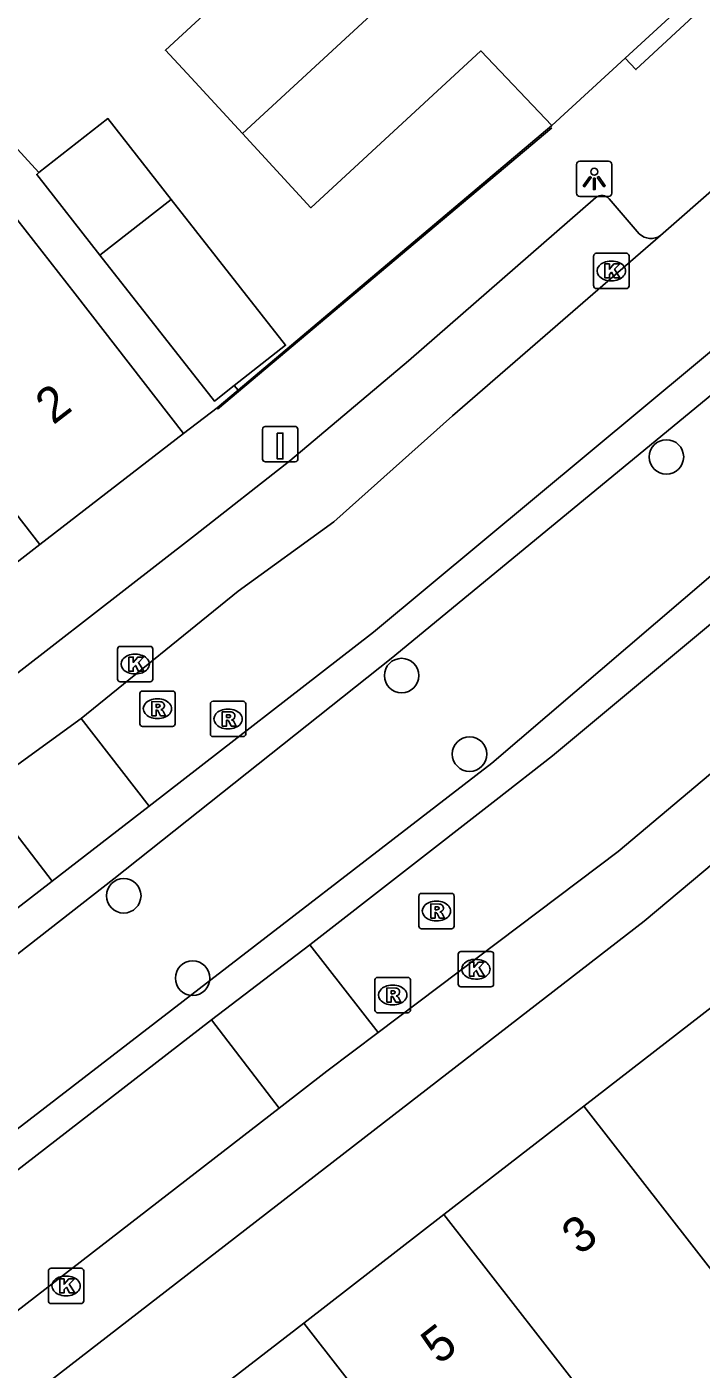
# Model space of a CAD drawing. Extents: x 159718 to 160783, y 383290 to 384030.
# Drawn here: x 160435.87 to 160454.96, y 383558.24 to 383596.25 of the extents above; entities that cross this region are included whole.
import ezdxf

# ---------------------------------------------------------------- set-up
doc = ezdxf.new("R2010")
doc.units = 0
for name, color, linetype in [('IMGEO_Boom', 7, 'Continuous'), ('IMGEO_Groenvoorziening', 7, 'Continuous'), ('IMGEO_Kolk', 7, 'Continuous'), ('IMGEO_Laadpaal', 7, 'Continuous'), ('IMGEO_Lichtpunt', 7, 'Continuous'), ('IMGEO_Muur', 7, 'Continuous'), ('IMGEO_Pand', 7, 'Continuous'), ('IMGEO_Pand_nummerreeks', 7, 'Continuous'), ('IMGEO_Rijbaan_lokaal_open', 7, 'Continuous'), ('IMGEO_Rioolput', 7, 'Continuous'), ('IMGEO_Voetpad_open', 7, 'Continuous')]:
    doc.layers.add(name, color=color, linetype=linetype)

msp = doc.modelspace()

# ---------------------------------------------------------------- linework, layer by layer
at = {"layer": 'IMGEO_Boom'}
for centre in [(160453.973, 383584.072), (160446.48, 383577.881), (160448.402, 383575.658), (160438.614, 383571.647), (160440.564, 383569.314)]:
    msp.add_circle(centre, 0.489, dxfattribs=at)
at = {"layer": 'IMGEO_Groenvoorziening'}
msp.add_lwpolyline([(160419.524, 383558.843), (160420.216, 383557.971), (160438.33, 383572.13), (160446.182, 383578.368), (160461.987, 383591.376), (160464.497, 383588.63), (160449.031, 383575.404), (160429.985, 383560.714), (160408.787, 383544.408), (160399.76, 383538.598)], dxfattribs=at)
at = {"layer": 'IMGEO_Kolk'}
for p, q in [((160451.914, 383588.913), (160451.914, 383589.765)), ((160451.989, 383589.839), (160452.841, 383589.839)), ((160452.915, 383589.765), (160452.915, 383588.913)), ((160452.402, 383589.619), (160452.427, 383589.619)), ((160452.425, 383589.059), (160452.4, 383589.059)), ((160452.841, 383588.839), (160451.989, 383588.839)), ((160438.513, 383578.706), (160439.365, 383578.706)), ((160438.438, 383577.78), (160438.438, 383578.632)), ((160438.926, 383578.486), (160438.951, 383578.486)), ((160439.439, 383578.632), (160439.439, 383577.78)), ((160438.949, 383577.926), (160438.924, 383577.926)), ((160439.365, 383577.706), (160438.513, 383577.706)), ((160448.081, 383569.141), (160448.081, 383569.993)), ((160448.156, 383570.067), (160449.008, 383570.067)), ((160449.082, 383569.993), (160449.082, 383569.141)), ((160448.569, 383569.847), (160448.594, 383569.847)), ((160448.592, 383569.287), (160448.567, 383569.287)), ((160449.008, 383569.067), (160448.156, 383569.067)), ((160436.482, 383560.174), (160436.482, 383561.026)), ((160436.557, 383561.1), (160437.409, 383561.1)), ((160436.97, 383560.88), (160436.995, 383560.88)), ((160437.483, 383561.026), (160437.483, 383560.174)), ((160437.409, 383560.1), (160436.557, 383560.1)), ((160436.993, 383560.32), (160436.968, 383560.32))]:
    msp.add_line(p, q, dxfattribs=at)
for points in [[(160451.914, 383588.913), (160451.914, 383589.765)], [(160451.989, 383589.839), (160452.841, 383589.839)], [(160452.915, 383589.765), (160452.915, 383588.913)], [(160452.235, 383589.539), (160452.358, 383589.539), (160452.358, 383589.388), (160452.488, 383589.539), (160452.652, 383589.539), (160452.506, 383589.388), (160452.659, 383589.139), (160452.507, 383589.139), (160452.422, 383589.303), (160452.358, 383589.236), (160452.358, 383589.139), (160452.235, 383589.139), (160452.235, 383589.539)], [(160452.841, 383588.839), (160451.989, 383588.839)], [(160438.513, 383578.706), (160439.365, 383578.706)], [(160438.438, 383577.78), (160438.438, 383578.632)], [(160438.759, 383578.406), (160438.882, 383578.406), (160438.882, 383578.255), (160439.012, 383578.406), (160439.176, 383578.406), (160439.03, 383578.255), (160439.183, 383578.006), (160439.031, 383578.006), (160438.946, 383578.17), (160438.882, 383578.103), (160438.882, 383578.006), (160438.759, 383578.006), (160438.759, 383578.406)], [(160439.439, 383578.632), (160439.439, 383577.78)], [(160439.365, 383577.706), (160438.513, 383577.706)], [(160448.081, 383569.141), (160448.081, 383569.993)], [(160448.156, 383570.067), (160449.008, 383570.067)], [(160449.082, 383569.993), (160449.082, 383569.141)], [(160448.402, 383569.767), (160448.525, 383569.767), (160448.525, 383569.616), (160448.655, 383569.767), (160448.819, 383569.767), (160448.673, 383569.616), (160448.826, 383569.367), (160448.674, 383569.367), (160448.589, 383569.531), (160448.525, 383569.464), (160448.525, 383569.367), (160448.402, 383569.367), (160448.402, 383569.767)], [(160449.008, 383569.067), (160448.156, 383569.067)], [(160436.482, 383560.174), (160436.482, 383561.026)], [(160436.557, 383561.1), (160437.409, 383561.1)], [(160437.483, 383561.026), (160437.483, 383560.174)], [(160436.803, 383560.8), (160436.926, 383560.8), (160436.926, 383560.649), (160437.056, 383560.8), (160437.22, 383560.8), (160437.074, 383560.649), (160437.227, 383560.4), (160437.075, 383560.4), (160436.99, 383560.564), (160436.926, 383560.497), (160436.926, 383560.4), (160436.803, 383560.4), (160436.803, 383560.8)], [(160437.409, 383560.1), (160436.557, 383560.1)]]:
    msp.add_lwpolyline(points, dxfattribs=at)
for centre, start, end in [((160451.991, 383589.763), 91.552, 178.448), ((160451.991, 383589.763), 91.552, 178.448), ((160452.839, 383589.763), 1.552, 88.448), ((160452.839, 383589.763), 1.552, 88.448), ((160451.991, 383588.915), 181.552, 268.448), ((160451.991, 383588.915), 181.552, 268.448), ((160452.839, 383588.915), 271.552, 358.448), ((160452.839, 383588.915), 271.552, 358.448), ((160438.515, 383578.63), 91.552, 178.448), ((160438.515, 383578.63), 91.552, 178.448), ((160439.363, 383578.63), 1.552, 88.448), ((160439.363, 383578.63), 1.552, 88.448), ((160438.515, 383577.782), 181.552, 268.448), ((160438.515, 383577.782), 181.552, 268.448), ((160439.363, 383577.782), 271.552, 358.448), ((160439.363, 383577.782), 271.552, 358.448), ((160448.158, 383569.991), 91.552, 178.448), ((160448.158, 383569.991), 91.552, 178.448), ((160449.006, 383569.991), 1.552, 88.448), ((160449.006, 383569.991), 1.552, 88.448), ((160448.158, 383569.143), 181.552, 268.448), ((160448.158, 383569.143), 181.552, 268.448), ((160449.006, 383569.143), 271.552, 358.448), ((160449.006, 383569.143), 271.552, 358.448), ((160436.559, 383561.024), 91.552, 178.448), ((160436.559, 383561.024), 91.552, 178.448), ((160437.407, 383561.024), 1.552, 88.448), ((160437.407, 383561.024), 1.552, 88.448), ((160436.559, 383560.176), 181.552, 268.448), ((160436.559, 383560.176), 181.552, 268.448), ((160437.407, 383560.176), 271.552, 358.448), ((160437.407, 383560.176), 271.552, 358.448)]:
    msp.add_arc(centre, 0.0765, start, end, dxfattribs=at)
for centre, major_axis, ratio, start_param, end_param in [((160452.401, 383589.339), (-0.387, 0.002), 0.722429, 4.712389, 7.853982), ((160452.426, 383589.339), (-0.39, 0.002), 0.717154, 1.570796, 4.712389), ((160438.925, 383578.206), (-0.387, 0.002), 0.722429, 4.712389, 7.853982), ((160438.95, 383578.206), (-0.39, 0.002), 0.717154, 1.570796, 4.712389), ((160448.568, 383569.567), (-0.387, 0.002), 0.722429, 4.712389, 7.853982), ((160448.593, 383569.567), (-0.39, 0.002), 0.717154, 1.570796, 4.712389), ((160436.969, 383560.6), (-0.387, 0.002), 0.722429, 4.712389, 7.853982), ((160436.994, 383560.6), (-0.39, 0.002), 0.717154, 1.570796, 4.712389)]:
    msp.add_ellipse(centre, major_axis=major_axis, ratio=ratio, start_param=start_param, end_param=end_param, dxfattribs=at)
at = {"layer": 'IMGEO_Laadpaal'}
for p, q in [((160442.544, 383584.851), (160442.544, 383584.01)), ((160442.544, 383584.851), (160442.544, 383584.01)), ((160443.46, 383584.935), (160442.619, 383584.935)), ((160443.46, 383584.935), (160442.619, 383584.935)), ((160443.544, 383584.019), (160443.544, 383584.86)), ((160443.544, 383584.019), (160443.544, 383584.86)), ((160442.628, 383583.935), (160443.469, 383583.935)), ((160442.628, 383583.935), (160443.469, 383583.935))]:
    msp.add_line(p, q, dxfattribs=at)
msp.add_lwpolyline([(160442.959, 383584.748), (160443.119, 383584.748), (160443.119, 383584.015), (160442.959, 383584.015), (160442.959, 383584.748)], dxfattribs=at)
for centre, start, end in [((160442.622, 383584.857), 92.4484, 184.2845), ((160442.622, 383584.857), 92.4484, 184.2845), ((160443.466, 383584.857), 2.4484, 94.2845), ((160443.466, 383584.857), 2.4484, 94.2845), ((160442.622, 383584.013), 182.4484, 274.2845), ((160442.622, 383584.013), 182.4484, 274.2845), ((160443.466, 383584.013), 272.4484, 4.2845), ((160443.466, 383584.013), 272.4484, 4.2845)]:
    msp.add_arc(centre, 0.0779, start, end, dxfattribs=at)
at = {"layer": 'IMGEO_Lichtpunt'}
for p, q in [((160451.432, 383592.349), (160451.432, 383591.542)), ((160451.432, 383592.349), (160451.432, 383591.542)), ((160452.334, 383592.444), (160451.526, 383592.444)), ((160452.334, 383592.444), (160451.526, 383592.444)), ((160452.428, 383591.542), (160452.428, 383592.349)), ((160452.428, 383591.542), (160452.428, 383592.349)), ((160451.526, 383591.448), (160452.334, 383591.448)), ((160451.526, 383591.448), (160452.334, 383591.448))]:
    msp.add_line(p, q, dxfattribs=at)
for points in [[(160451.806, 383592.013), (160451.845, 383591.985), (160451.657, 383591.723), (160451.619, 383591.75), (160451.806, 383592.013)], [(160452.018, 383591.985), (160452.056, 383592.012), (160452.243, 383591.75), (160452.204, 383591.722), (160452.018, 383591.985)], [(160451.908, 383591.965), (160451.955, 383591.965), (160451.955, 383591.643), (160451.908, 383591.643), (160451.908, 383591.965)]]:
    msp.add_lwpolyline(points, dxfattribs=at)
msp.add_circle((160451.931, 383592.147), 0.0994, dxfattribs=at)
for centre, start, end in [((160451.526, 383592.349), 90, 180), ((160451.526, 383592.349), 90, 180), ((160452.334, 383592.349), 0, 90), ((160452.334, 383592.349), 0, 90), ((160451.526, 383591.542), 180, 270), ((160451.526, 383591.542), 180, 270), ((160452.334, 383591.542), 270, 0), ((160452.334, 383591.542), 270, 360)]:
    msp.add_arc(centre, 0.0946, start, end, dxfattribs=at)
at = {"layer": 'IMGEO_Muur'}
msp.add_lwpolyline([(160450.729, 383593.393), (160441.267, 383585.427)], dxfattribs=at)
at = {"layer": 'IMGEO_Pand'}
for points in [[(160441.972, 383593.226), (160452.391, 383602.844)], [(160442.91, 383601.849), (160444.598, 383600.021), (160439.794, 383595.587), (160440.519, 383594.802), (160441.972, 383593.226)], [(160452.802, 383595.359), (160456.328, 383598.598)], [(160450.731, 383593.456), (160448.722, 383595.569), (160443.909, 383591.127), (160441.972, 383593.226)], [(160452.802, 383595.359), (160450.731, 383593.456)], [(160436.216, 383592.123), (160438.166, 383593.652), (160439.957, 383591.366)], [(160436.244, 383581.593), (160427.761, 383592.537), (160427.622, 383592.715)], [(160436.216, 383592.123), (160436.152, 383592.073), (160437.942, 383589.788)], [(160437.942, 383589.788), (160439.957, 383591.366)], [(160439.957, 383591.366), (160443.195, 383587.233), (160441.738, 383586.092)], [(160435.593, 383590.804), (160437.238, 383588.693), (160440.303, 383584.74)], [(160437.942, 383589.788), (160441.18, 383585.655), (160441.738, 383586.092)], [(160440.303, 383584.74), (160436.244, 383581.593)], [(160436.244, 383581.593), (160432.28, 383578.52)], [(160455.652, 383568.805), (160451.637, 383565.693)], [(160451.637, 383565.693), (160447.673, 383562.621)], [(160460.243, 383554.634), (160451.637, 383565.693)], [(160447.673, 383562.621), (160443.709, 383559.549)], [(160447.673, 383562.621), (160452.36, 383556.598)], [(160443.709, 383559.549), (160439.743, 383556.475)], [(160452.271, 383548.545), (160443.709, 383559.549)]]:
    msp.add_lwpolyline(points, dxfattribs=at)
at = {"layer": 'IMGEO_Rijbaan_lokaal_open'}
for points in [[(160453.807, 383590.339), (160458.661, 383594.596)], [(160439.333, 383574.187), (160445.683, 383579.106), (160456.376, 383588.007), (160460.102, 383591.197), (160460.963, 383591.947)], [(160453.807, 383590.339), (160447.921, 383585.232), (160444.559, 383582.233), (160441.855, 383580.276), (160437.407, 383576.667)], [(160465.056, 383587.54), (160450.745, 383575.611), (160449.157, 383574.362), (160443.878, 383570.259)], [(160445.815, 383567.773), (160452.608, 383572.904), (160462.536, 383581.254)], [(160437.407, 383576.667), (160434.605, 383574.639)], [(160439.333, 383574.187), (160437.407, 383576.667)], [(160436.59, 383572.062), (160434.605, 383574.639)], [(160436.59, 383572.062), (160439.333, 383574.187)], [(160419.524, 383558.843), (160436.59, 383572.062)], [(160443.878, 383570.259), (160441.098, 383568.136)], [(160443.878, 383570.259), (160445.815, 383567.773)], [(160441.098, 383568.136), (160414.821, 383547.788)], [(160443.016, 383565.634), (160441.098, 383568.136)], [(160445.815, 383567.773), (160444.366, 383566.679), (160443.016, 383565.634)], [(160415.975, 383544.704), (160443.016, 383565.634)]]:
    msp.add_lwpolyline(points, dxfattribs=at)
at = {"layer": 'IMGEO_Rioolput'}
for p, q in [((160439.068, 383576.518), (160439.068, 383577.37)), ((160439.143, 383577.444), (160439.995, 383577.444)), ((160439.556, 383577.224), (160439.581, 383577.224)), ((160440.069, 383577.37), (160440.069, 383576.518)), ((160441.141, 383577.153), (160441.993, 383577.153)), ((160441.066, 383576.227), (160441.066, 383577.079)), ((160441.554, 383576.933), (160441.579, 383576.933)), ((160442.067, 383577.079), (160442.067, 383576.227)), ((160439.995, 383576.444), (160439.143, 383576.444)), ((160439.579, 383576.664), (160439.554, 383576.664)), ((160441.993, 383576.153), (160441.141, 383576.153)), ((160441.577, 383576.373), (160441.552, 383576.373)), ((160446.965, 383570.788), (160446.965, 383571.64)), ((160447.04, 383571.714), (160447.892, 383571.714)), ((160447.453, 383571.494), (160447.478, 383571.494)), ((160447.966, 383571.64), (160447.966, 383570.788)), ((160447.892, 383570.714), (160447.04, 383570.714)), ((160447.476, 383570.934), (160447.451, 383570.934)), ((160445.725, 383568.41), (160445.725, 383569.262)), ((160445.8, 383569.336), (160446.652, 383569.336)), ((160446.726, 383569.262), (160446.726, 383568.41)), ((160446.213, 383569.116), (160446.238, 383569.116)), ((160446.236, 383568.556), (160446.211, 383568.556)), ((160446.652, 383568.336), (160445.8, 383568.336))]:
    msp.add_line(p, q, dxfattribs=at)
for points in [[(160439.068, 383576.518), (160439.068, 383577.37)], [(160439.143, 383577.444), (160439.995, 383577.444)], [(160440.069, 383577.37), (160440.069, 383576.518)], [(160441.141, 383577.153), (160441.993, 383577.153)], [(160439.657, 383577.142), (160439.405, 383577.144), (160439.405, 383576.744)], [(160439.405, 383576.744), (160439.529, 383576.744), (160439.529, 383576.906), (160439.54, 383576.906)], [(160439.583, 383577.063), (160439.529, 383577.063), (160439.529, 383576.982)], [(160439.529, 383576.982), (160439.581, 383576.982)], [(160439.587, 383576.877), (160439.658, 383576.744), (160439.798, 383576.744), (160439.733, 383576.87)], [(160441.066, 383576.227), (160441.066, 383577.079)], [(160441.655, 383576.851), (160441.403, 383576.853), (160441.403, 383576.453)], [(160441.581, 383576.772), (160441.527, 383576.772), (160441.527, 383576.691)], [(160442.067, 383577.079), (160442.067, 383576.227)], [(160439.995, 383576.444), (160439.143, 383576.444)], [(160441.403, 383576.453), (160441.527, 383576.453), (160441.527, 383576.615), (160441.538, 383576.615)], [(160441.527, 383576.691), (160441.579, 383576.691)], [(160441.585, 383576.586), (160441.656, 383576.453), (160441.796, 383576.453), (160441.731, 383576.579)], [(160441.993, 383576.153), (160441.141, 383576.153)], [(160446.965, 383570.788), (160446.965, 383571.64)], [(160447.04, 383571.714), (160447.892, 383571.714)], [(160447.966, 383571.64), (160447.966, 383570.788)], [(160447.554, 383571.412), (160447.302, 383571.414), (160447.302, 383571.014)], [(160447.302, 383571.014), (160447.426, 383571.014), (160447.426, 383571.176), (160447.437, 383571.176)], [(160447.48, 383571.333), (160447.426, 383571.333), (160447.426, 383571.252)], [(160447.426, 383571.252), (160447.478, 383571.252)], [(160447.484, 383571.147), (160447.555, 383571.014), (160447.695, 383571.014), (160447.63, 383571.14)], [(160447.892, 383570.714), (160447.04, 383570.714)], [(160445.725, 383568.41), (160445.725, 383569.262)], [(160445.8, 383569.336), (160446.652, 383569.336)], [(160446.726, 383569.262), (160446.726, 383568.41)], [(160446.314, 383569.034), (160446.062, 383569.036), (160446.062, 383568.636)], [(160446.062, 383568.636), (160446.186, 383568.636), (160446.186, 383568.798), (160446.197, 383568.798)], [(160446.24, 383568.955), (160446.186, 383568.955), (160446.186, 383568.874)], [(160446.186, 383568.874), (160446.238, 383568.874)], [(160446.244, 383568.769), (160446.315, 383568.636), (160446.455, 383568.636), (160446.39, 383568.762)], [(160446.652, 383568.336), (160445.8, 383568.336)]]:
    msp.add_lwpolyline(points, dxfattribs=at)
for centre, radius, start, end in [((160439.145, 383577.368), 0.0765, 91.552, 178.448), ((160439.145, 383577.368), 0.0765, 91.552, 178.448), ((160439.993, 383577.368), 0.0765, 1.552, 88.448), ((160439.993, 383577.368), 0.0765, 1.552, 88.448), ((160441.143, 383577.077), 0.0765, 91.552, 178.448), ((160441.143, 383577.077), 0.0765, 91.552, 178.448), ((160441.991, 383577.077), 0.0765, 1.552, 88.448), ((160441.991, 383577.077), 0.0765, 1.552, 88.448), ((160439.539, 383576.853), 0.0533, 26.0293, 88.6989), ((160439.565, 383577.171), 0.19, 274.7715, 282.9687), ((160439.589, 383576.967), 0.0964, 77.0061, 93.1865), ((160439.603, 383577.024), 0.0378, 276.6634, 79.6772), ((160439.656, 383577.032), 0.109, 350.3612, 89.416), ((160439.654, 383577.032), 0.112, 277.5842, 350.9817), ((160439.638, 383576.817), 0.108, 29.5134, 73.7905), ((160441.587, 383576.676), 0.0964, 77.0061, 93.1865), ((160441.601, 383576.733), 0.0378, 276.6634, 79.6772), ((160441.654, 383576.741), 0.109, 350.3612, 89.416), ((160439.145, 383576.52), 0.0765, 181.552, 268.448), ((160439.145, 383576.52), 0.0765, 181.552, 268.448), ((160439.993, 383576.52), 0.0765, 271.552, 358.448), ((160439.993, 383576.52), 0.0765, 271.552, 358.448), ((160441.537, 383576.562), 0.0533, 26.0293, 88.6989), ((160441.563, 383576.88), 0.19, 274.7715, 282.9687), ((160441.652, 383576.741), 0.112, 277.5842, 350.9817), ((160441.636, 383576.526), 0.108, 29.5134, 73.7905), ((160441.143, 383576.229), 0.0765, 181.552, 268.448), ((160441.143, 383576.229), 0.0765, 181.552, 268.448), ((160441.991, 383576.229), 0.0765, 271.552, 358.448), ((160441.991, 383576.229), 0.0765, 271.552, 358.448), ((160447.042, 383571.638), 0.0765, 91.552, 178.448), ((160447.042, 383571.638), 0.0765, 91.552, 178.448), ((160447.89, 383571.638), 0.0765, 1.552, 88.448), ((160447.89, 383571.638), 0.0765, 1.552, 88.448), ((160447.436, 383571.123), 0.0533, 26.0293, 88.6989), ((160447.462, 383571.441), 0.19, 274.7715, 282.9687), ((160447.486, 383571.237), 0.0964, 77.0061, 93.1865), ((160447.5, 383571.294), 0.0378, 276.6634, 79.6772), ((160447.553, 383571.302), 0.109, 350.3612, 89.416), ((160447.551, 383571.302), 0.112, 277.5842, 350.9817), ((160447.535, 383571.087), 0.108, 29.5134, 73.7905), ((160447.042, 383570.79), 0.0765, 181.552, 268.448), ((160447.042, 383570.79), 0.0765, 181.552, 268.448), ((160447.89, 383570.79), 0.0765, 271.552, 358.448), ((160447.89, 383570.79), 0.0765, 271.552, 358.448), ((160445.802, 383569.26), 0.0765, 91.552, 178.448), ((160445.802, 383569.26), 0.0765, 91.552, 178.448), ((160446.65, 383569.26), 0.0765, 1.552, 88.448), ((160446.65, 383569.26), 0.0765, 1.552, 88.448), ((160446.196, 383568.745), 0.0533, 26.0293, 88.6989), ((160446.222, 383569.063), 0.19, 274.7715, 282.9687), ((160446.246, 383568.859), 0.0964, 77.0061, 93.1865), ((160446.26, 383568.916), 0.0378, 276.6634, 79.6772), ((160446.313, 383568.924), 0.109, 350.3612, 89.416), ((160446.311, 383568.924), 0.112, 277.5842, 350.9817), ((160446.295, 383568.709), 0.108, 29.5134, 73.7905), ((160445.802, 383568.412), 0.0765, 181.552, 268.448), ((160445.802, 383568.412), 0.0765, 181.552, 268.448), ((160446.65, 383568.412), 0.0765, 271.552, 358.448), ((160446.65, 383568.412), 0.0765, 271.552, 358.448)]:
    msp.add_arc(centre, radius, start, end, dxfattribs=at)
for centre, major_axis, ratio, start_param, end_param in [((160439.555, 383576.944), (-0.387, 0.002), 0.722429, 4.712389, 7.853982), ((160439.58, 383576.944), (-0.39, 0.002), 0.717154, 1.570796, 4.712389), ((160441.553, 383576.653), (-0.387, 0.002), 0.722429, 4.712389, 7.853982), ((160441.578, 383576.653), (-0.39, 0.002), 0.717154, 1.570796, 4.712389), ((160447.452, 383571.214), (-0.387, 0.002), 0.722429, 4.712389, 7.853982), ((160447.477, 383571.214), (-0.39, 0.002), 0.717154, 1.570796, 4.712389), ((160446.212, 383568.836), (-0.387, 0.002), 0.722429, 4.712389, 7.853982), ((160446.237, 383568.836), (-0.39, 0.002), 0.717154, 1.570796, 4.712389)]:
    msp.add_ellipse(centre, major_axis=major_axis, ratio=ratio, start_param=start_param, end_param=end_param, dxfattribs=at)
at = {"layer": 'IMGEO_Voetpad_open'}
for points in [[(160456.328, 383598.598), (160456.612, 383598.292), (160453.108, 383595.041), (160452.802, 383595.359)], [(160432.866, 383595.782), (160436.216, 383592.123)], [(160450.731, 383593.456), (160441.855, 383585.964)], [(160409.644, 383557.841), (160433.666, 383576.451), (160440.642, 383581.871), (160443.313, 383583.959), (160446.67, 383586.789), (160451.98, 383591.416)], [(160452.355, 383591.383), (160453.204, 383590.391)], [(160441.855, 383585.964), (160441.255, 383585.461), (160440.303, 383584.74)], [(160441.738, 383586.092), (160441.855, 383585.964)], [(160463.309, 383579.284), (160453.348, 383570.928), (160445.968, 383565.216), (160417.362, 383543.071)]]:
    msp.add_lwpolyline(points, dxfattribs=at)
for centre, radius, start, end in [((160452.15, 383591.204), 0.272, 41.116, 128.8259), ((160453.538, 383590.741), 0.484, 226.3471, 303.7955)]:
    msp.add_arc(centre, radius, start, end, dxfattribs=at)

# ---------------------------------------------------------------- texts
at = {"layer": 'IMGEO_Pand_nummerreeks'}
for s, rotation, p in [('2', 37.6319, (160436.618, 383584.962)), ('3', 37.8897, (160451.516, 383561.446)), ('5', 37.8897, (160447.536, 383558.349))]:
    msp.add_text(s, height=1, rotation=rotation, dxfattribs=at).set_placement(p)

doc.saveas('drawing.dxf')
